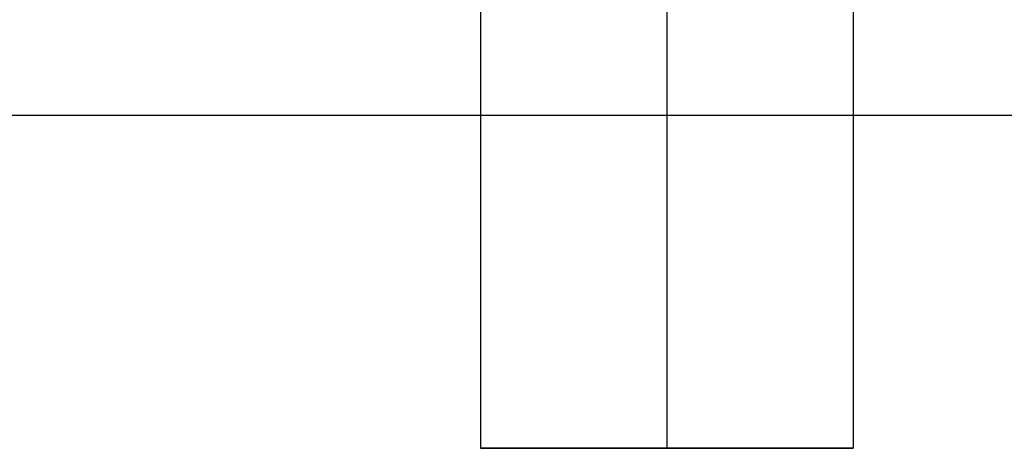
# Model space of a CAD drawing. Header units: millimetres. Extents: x -429 to 422, y -262 to 259.
# Tile 438 of 656: x -92 to -79, y 150 to 156. Entities that reach past the tile are written whole.
import ezdxf

# ---------------------------------------------------------------- set-up
doc = ezdxf.new("R2010")
doc.units = ezdxf.units.MM
doc.layers.add('Default', color=7, linetype='Continuous', true_color=0x000000)

msp = doc.modelspace()

# ---------------------------------------------------------------- linework, layer by layer
at = {"layer": 'Default'}
for p, q in [((-85.627, 150.065, 880.822), (-80.627, 150.065, 880.822)), ((-83.127, 150.065, 878.322), (-83.127, 150.065, 883.322))]:
    msp.add_line(p, q, dxfattribs=at)
for points in [[(-85.627, 195.065, 880.822), (-85.627, 172.565, 880.822), (-85.627, 150.065, 880.822)], [(-83.127, 195.065, 883.322), (-83.127, 172.565, 883.322), (-83.127, 150.065, 883.322)], [(-83.127, 195.065, 878.322), (-83.127, 172.565, 878.322), (-83.127, 150.065, 878.322)], [(-80.627, 195.065, 880.822), (-80.627, 172.565, 880.822), (-80.627, 150.065, 880.822)], [(411.873, 154.531, 771.822), (-3.127, 154.531, 771.822), (-418.127, 154.531, 771.822)], [(288.873, 154.531, 780.822), (-3.127, 154.531, 780.822), (-295.127, 154.531, 780.822)]]:
    msp.add_open_spline(points, degree=2, dxfattribs=at)
msp.add_rational_spline([(-80.627, 150.065, 880.822), (-80.627, 150.065, 883.322), (-83.127, 150.065, 883.322), (-85.627, 150.065, 883.322), (-85.627, 150.065, 880.822), (-85.627, 150.065, 878.322), (-83.127, 150.065, 878.322), (-80.627, 150.065, 878.322), (-80.627, 150.065, 880.822)], [1, 0.707106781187, 1, 0.707106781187, 1, 0.707106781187, 1, 0.707106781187, 1], degree=2, knots=[0, 0, 0, 5.497787, 5.497787, 10.995574, 10.995574, 16.493361, 16.493361, 21.991149, 21.991149, 21.991149], dxfattribs=at)

doc.saveas('drawing.dxf')
